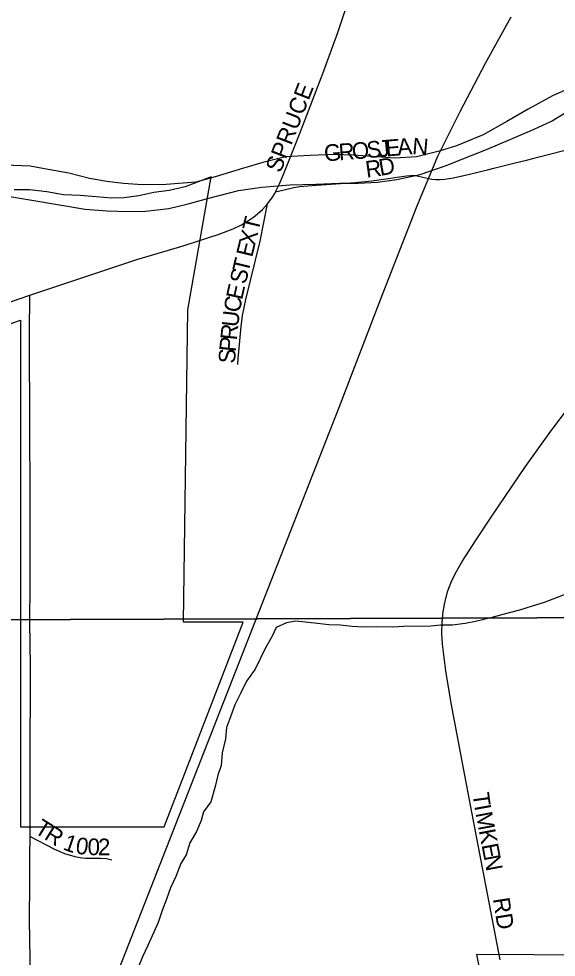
# Model space of a CAD drawing. Extents: x 1985906 to 2360102, y 891258 to 1222054.
# Drawn here: x 2122438 to 2124054, y 1013742 to 1016563 of the extents above; entities that cross this region are included whole.
import ezdxf

# ---------------------------------------------------------------- set-up
doc = ezdxf.new("R2010")
doc.units = 0
for name, color, linetype in [('GM_X_City_Street', 7, 'Continuous'), ('GM_X_City_Street_Text', 7, 'Continuous'), ('GM_X_Corporation', 7, 'Continuous'), ('GM_X_County_Road', 7, 'Continuous'), ('GM_X_Minor_River', 7, 'Continuous'), ('GM_X_Rail_Line', 7, 'Continuous'), ('GM_X_Section', 7, 'Continuous'), ('GM_X_Township_Road', 7, 'Continuous')]:
    doc.layers.add(name, color=color, linetype=linetype)

msp = doc.modelspace()

# ---------------------------------------------------------------- linework, layer by layer
at = {"layer": 'GM_X_City_Street'}
for points in [[(2123288.5, 1016234.2), (2123352, 1016399), (2123397, 1016522.4), (2123423.1, 1016600.4), (2123499.6, 1016827.5)], [(2123210.1, 1016043.4), (2123217.1, 1016057.6), (2123221.7, 1016067.3), (2123232.7, 1016093.2), (2123270.9, 1016188.6), (2123288.5, 1016234.2)], [(2123968.3, 1016139.7), (2123998.6, 1016147), (2124189.7, 1016197), (2124219.6, 1016205.2), (2124237.3, 1016208.8), (2124254.3, 1016211.4), (2124271, 1016212.7), (2124290.8, 1016212.4), (2124305.4, 1016210.7), (2124319, 1016207.6), (2124333.3, 1016203.5), (2124346.9, 1016198.4)], [(2123210.1, 1016043.4), (2123236, 1016049.1), (2123264.5, 1016055.8), (2123282.7, 1016058.9), (2123332.9, 1016062.8), (2123449.1, 1016071.6), (2123498.9, 1016076.6), (2123520.7, 1016079.1), (2123603.5, 1016091.1), (2123616.1, 1016092.5), (2123621.2, 1016092.5), (2123630.5, 1016091.9)], [(2123185.6, 1016007.3), (2123198.9, 1016024.6), (2123207.3, 1016037.9), (2123210.1, 1016043.4)], [(2123037, 1015915.2), (2123082.5, 1015932.2), (2123107.6, 1015944.4), (2123128.7, 1015956.6), (2123143.8, 1015967.1), (2123155.7, 1015976.7), (2123170.7, 1015990.4), (2123185.6, 1016007.3)], [(2123096.3, 1015524.5), (2123097.7, 1015540.9), (2123106.8, 1015638.8), (2123111, 1015671.1), (2123120.5, 1015719.3), (2123163.6, 1015894.7), (2123185.6, 1016007.3)], [(2123884.7, 1013734.9), (2123795.9, 1014199.4), (2123738, 1014506), (2123722.1, 1014603), (2123712, 1014683.9), (2123709.9, 1014716.2), (2123710.7, 1014748.4), (2123713.7, 1014781.4), (2123719.4, 1014812.7), (2123727.8, 1014843.4), (2123739.8, 1014874.6), (2123754.5, 1014903.4), (2123770.6, 1014931.5), (2123812.7, 1014997.1), (2123860, 1015068.6), (2123961, 1015217.6), (2124037.2, 1015324.1), (2124096.8, 1015402.3)], [(2122471.8, 1014104.8), (2122545.9, 1014066.9), (2122575.9, 1014054.5), (2122606.7, 1014045.3), (2122622.4, 1014042.4), (2122638.3, 1014040.6), (2122654.3, 1014039.7), (2122671.3, 1014040.5), (2122684.4, 1014040), (2122701.8, 1014039.4), (2122718, 1014035.1)]]:
    msp.add_lwpolyline(points, dxfattribs=at)
at = {"layer": 'GM_X_Corporation'}
for points in [[(2120844.3, 1015095.4), (2122443.4, 1015657.1), (2122443.1, 1014134.1), (2122875.2, 1014134), (2123112.9, 1014749.9), (2122933.3, 1014749.9), (2122945.8, 1015688), (2123015.9, 1016088.7), (2122938.4, 1016057.8), (2122890.5, 1016047.5), (2122844.5, 1016041.3), (2122798.6, 1016031), (2122754.7, 1016024.7), (2122716.7, 1016024.5), (2122670.7, 1016028.2), (2122622.7, 1016032), (2122572.7, 1016033.7), (2122522.6, 1016043.4), (2122470.6, 1016049.1), (2122424.6, 1016048.8)], [(2125697.4, 1014587.1), (2125442.1, 1014585.9), (2125449.1, 1014405.7), (2125067.4, 1014375.4), (2125020.8, 1013743.5), (2123814, 1013750.3), (2123862.3, 1013507.4), (2123851.1, 1013259), (2123826.2, 1013198), (2123763.8, 1013209.2), (2123789.8, 1013107.4), (2123773.3, 1013065.8), (2123652.8, 1012940.3), (2122603.9, 1012333.1), (2122515.6, 1012238.9), (2122492.6, 1012204.6), (2122494.7, 1013126.8), (2122081.8, 1012056.4)]]:
    msp.add_lwpolyline(points, dxfattribs=at)
at = {"layer": 'GM_X_County_Road'}
for points in [[(2122932.2, 1015881), (2123009.8, 1015905.9), (2123037, 1015915.2)], [(2122471.7, 1015732.5), (2122793.4, 1015839.3), (2122932.2, 1015881)], [(2120904.8, 1015174.3), (2121358.3, 1015338.1), (2121899.1, 1015530.7), (2122146.2, 1015618.7), (2122362.7, 1015695.6), (2122471.7, 1015732.5)], [(2122472.8, 1014485.3), (2122473.4, 1014519.8), (2122473.6, 1014618.4), (2122471.6, 1014749.9), (2122472.5, 1014864.2), (2122472.2, 1015143.4), (2122471, 1015324.1), (2122469.8, 1015619.8), (2122471.7, 1015732.5)], [(2122471.8, 1014104.8), (2122471.8, 1014211.1), (2122472.4, 1014293.1), (2122472, 1014441), (2122472.8, 1014485.3)], [(2122467.3, 1013128.7), (2122467.3, 1013161.2), (2122467.6, 1013276.7), (2122469.7, 1013408.6), (2122468.9, 1013473.2), (2122471.9, 1013737.1), (2122470.7, 1013852.6), (2122471.2, 1013968.1), (2122471.6, 1014048.3), (2122471.8, 1014104.8)]]:
    msp.add_lwpolyline(points, dxfattribs=at)
at = {"layer": 'GM_X_Minor_River'}
for points in [[(2124098.5, 1016356.7), (2124042.7, 1016332.2), (2123969, 1016291.6), (2123905.3, 1016255.1), (2123833.6, 1016214.5), (2123753.8, 1016181.9), (2123701.9, 1016165.5), (2123634, 1016148.9), (2123568.1, 1016144.4), (2123514, 1016148), (2123444, 1016153.5), (2123386, 1016155.1), (2123314, 1016152.6), (2123240.1, 1016148), (2123172.2, 1016131.5), (2123110.3, 1016113), (2123028.5, 1016088.3), (2122970.6, 1016071.9), (2122880.7, 1016065.2), (2122808.7, 1016064.7), (2122752.7, 1016068.2), (2122702.7, 1016073.9), (2122650.6, 1016083.5), (2122588.5, 1016099), (2122526.4, 1016110.6), (2122472.4, 1016120.2), (2122396.3, 1016123.6)], [(2122399, 1016031.5), (2122477.1, 1016018.1), (2122637.2, 1015991.3), (2122703.3, 1015985.8), (2122767.3, 1015984.2), (2122819.3, 1015984.6), (2122889.2, 1015993.2), (2122947.1, 1016007.6), (2123009, 1016024.1), (2123098.8, 1016046.8), (2123168.7, 1016057.3), (2123252.7, 1016064), (2123330.6, 1016066.6), (2123402.6, 1016069.1), (2123458.6, 1016069.5), (2123516.6, 1016072), (2123574.5, 1016080.4), (2123644.4, 1016095), (2123726.2, 1016123.6), (2123778, 1016144), (2123843.9, 1016170.5), (2123917.6, 1016201.1), (2123987.4, 1016231.7), (2124039.2, 1016256.1), (2124106.9, 1016296.7)], [(2124113.5, 1014845.8), (2124017.6, 1014808.4), (2123981.6, 1014797.9), (2123943.6, 1014785.4), (2123893.6, 1014772.7), (2123857.6, 1014762.2), (2123811.5, 1014751.5), (2123779.5, 1014745.1), (2123741.4, 1014740.6), (2123707.2, 1014740.1), (2123677.1, 1014737.7), (2123594.8, 1014736.6), (2123562.7, 1014734.2), (2123514.5, 1014735.5), (2123474.3, 1014735), (2123440.2, 1014736.6), (2123404, 1014740.1), (2123369.8, 1014741.6), (2123335.6, 1014745.2), (2123271.3, 1014752.4), (2123243.2, 1014748), (2123211.3, 1014733.5), (2123199.6, 1014707.3), (2123179.9, 1014672.9), (2123148.6, 1014608.3), (2123123, 1014571.9), (2123105.4, 1014537.6), (2123087.8, 1014501.2), (2123074.2, 1014464.9), (2123062.6, 1014432.7), (2123059, 1014398.5), (2123049.5, 1014356.3), (2123046, 1014318.2), (2123036.3, 1014289.9), (2123028.7, 1014255.8), (2123015.3, 1014209.4), (2122993.6, 1014179.1), (2122985.9, 1014152.9), (2122972.2, 1014120.6), (2122952.6, 1014086.3), (2122941, 1014050), (2122925.3, 1014023.7), (2122909.7, 1013985.4), (2122894.1, 1013951.1), (2122882.5, 1013916.8), (2122868.9, 1013882.6), (2122857.3, 1013846.3), (2122826.1, 1013777.7), (2122810.4, 1013743.4), (2122796.8, 1013711.1)]]:
    msp.add_lwpolyline(points, dxfattribs=at)
at = {"layer": 'GM_X_Rail_Line'}
for points in [[(2123109.1, 1014650.9), (2123400.3, 1015392.8), (2123531.4, 1015734.3), (2123636.1, 1016001.1), (2123698, 1016150.4), (2123764.5, 1016284.3), (2123841, 1016429.9), (2123918.4, 1016569.3)], [(2121825.6, 1011363.7), (2122471, 1013017.6), (2122692.8, 1013587.2), (2123109.1, 1014650.9)]]:
    msp.add_lwpolyline(points, dxfattribs=at)
at = {"layer": 'GM_X_Section'}
for points in [[(2125107.5, 1020101.4), (2125116.8, 1014766.3), (2119789.7, 1014747.1), (2119792.3, 1020106.2)], [(2119789.7, 1014747.1), (2125116.8, 1014766.3), (2125143.7, 1009493.4), (2119862.8, 1009456.5)]]:
    msp.add_lwpolyline(points, close=True, dxfattribs=at)
at = {"layer": 'GM_X_Township_Road'}
msp.add_lwpolyline([(2123630.5, 1016091.9), (2123648.6, 1016088.3), (2123665.8, 1016083.9), (2123680.2, 1016080.9), (2123691.1, 1016080.1), (2123705.3, 1016080.1), (2123718.4, 1016080.9), (2123744.5, 1016085.2), (2123792.7, 1016095.9), (2123847.2, 1016109.6), (2123865.9, 1016114.5), (2123926.2, 1016129.3), (2123968.3, 1016139.7)], dxfattribs=at)

# ---------------------------------------------------------------- texts
at = {"layer": 'GM_X_City_Street_Text'}
for s, rotation, p in [('SPRUCE', 68.8061, (2123224.8, 1016097.7)), ('E', 5.1289, (2123542.7, 1016149.2)), ('A', 5.1422, (2123577.8, 1016152.4)), ('N', 354.9985, (2123619.3, 1016156.3)), ('G', 3.9268, (2123357.3, 1016134.7)), ('R', 3.919, (2123401.2, 1016137.8)), ('O', 4.6325, (2123441.4, 1016140.5)), ('S', 5.1509, (2123485.7, 1016144.1)), ('J', 5.1449, (2123520.8, 1016147.3)), ('D', 9.9245, (2123524.8, 1016091)), ('R', 7.833, (2123483.6, 1016085.3)), ('T', 76.4044, (2123158.1, 1015921.5)), ('X', 76.4303, (2123147.8, 1015878.8)), ('E', 76.4215, (2123139.6, 1015844.5)), ('T', 76.4309, (2123128.2, 1015797.5)), ('S', 76.4607, (2123120, 1015763.3)), ('E', 77.3289, (2123109.3, 1015716.3)), ('C', 79.8689, (2123102.4, 1015677.9)), ('U', 83.4727, (2123097.5, 1015635)), ('R', 84.0634, (2123093.4, 1015595.7)), ('P', 84.4729, (2123090.1, 1015560.8)), ('S', 86.364, (2123087.9, 1015526.1)), ('T', 277.8925, (2123801.7, 1014234.3)), ('I', 280.3122, (2123806.9, 1014197.2)), ('M', 280.6309, (2123810.9, 1014175.2)), ('T', 328.1481, (2122481.9, 1014118)), ('R', 328.1552, (2122511.8, 1014099.4)), ('K', 280.853, (2123820.6, 1014123.1)), ('1', 341.0996, (2122568, 1014066.8)), ('0', 351.7534, (2122607, 1014054.5)), ('0', 359.1911, (2122644.6, 1014049.5)), ('2', 359.8389, (2122676, 1014049.1)), ('E', 280.8303, (2123828.9, 1014079.9)), ('N', 280.8351, (2123835.5, 1014045.4)), ('RD', 278.9673, (2123863.2, 1013918))]:
    msp.add_text(s, height=50, rotation=rotation, dxfattribs=at).set_placement(p)

doc.saveas('drawing.dxf')
